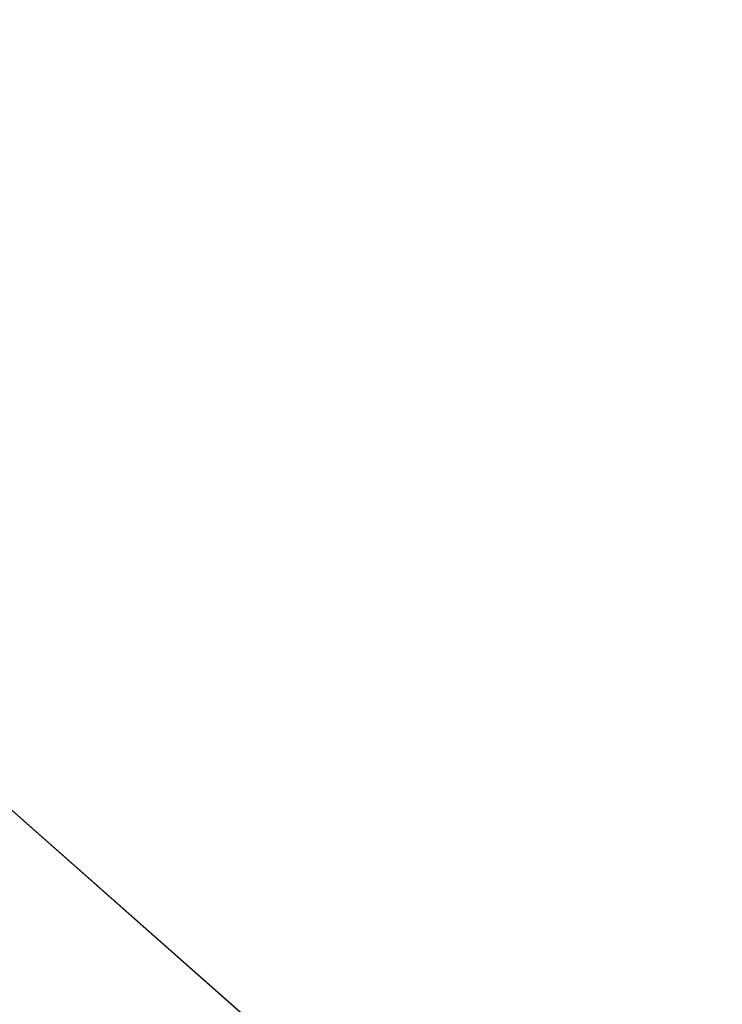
# Model space of a CAD drawing. Header units: millimetres. Extents: x 162876 to 168130, y 402614 to 405602.
# Tile 865 of 1056: x 165500.645 to 165501.38, y 403945.184 to 403946.213. Entities that reach past the tile are written whole.
import ezdxf
from ezdxf import colors
from ezdxf.entities.mleader import LeaderData, LeaderLine
from ezdxf.math import Vec2, Vec3

# ---------------------------------------------------------------- set-up
doc = ezdxf.new("R2010")
doc.units = ezdxf.units.MM
doc.layers.add('X-CA190022.004-UO-KAD_Percelen$0$B-WE-KG-GRENS_PERCEEL-GV', color=150, linetype='Continuous', lineweight=9)
doc.layers.add('X-CA190022.004-UO-OPB_Opbreek_v0.1$0$X-XX-AL-T25- LEADER ASFALT', color=7, linetype='Continuous', lineweight=25)
doc.styles.add('X-CA190022.004-UO-OPB_Opbreek_v0.1$0$NLCS-ISO-M200-T25', font='NLCS-ISO.ttf', dxfattribs={"height": 0.5})

msp = doc.modelspace()

# ---------------------------------------------------------------- leaders
at = {"layer": 'X-CA190022.004-UO-OPB_Opbreek_v0.1$0$X-XX-AL-T25- LEADER ASFALT'}
ml = msp.add_multileader_mtext('Standard', dxfattribs=at)
ml.set_content('\\A1;Wegvak 2.16; Fietspad Geerbosch\\PTotaal teervrij:\\PFrezen asfalt 25mm:  273.0m{\\H0.7x;\\S2^ ;\\H1.42857x; }', color=256, style='X-CA190022.004-UO-OPB_Opbreek_v0.1$0$NLCS-ISO-M200-T25')
ml.set_leader_properties(color=256, linetype='ByLayer', lineweight=-1)
ml.build(insert=Vec2(0, 0))
ml.multileader.update_dxf_attribs({"text_left_attachment_type": 5, "text_right_attachment_type": 5, "dogleg_length": 0.5, "arrow_head_size": 0.5})
ctx = ml.context
ctx.base_point, ctx.char_height, ctx.arrow_head_size, ctx.landing_gap_size, ctx.plane_origin, ctx.plane_x_axis, ctx.plane_y_axis = Vec3(165519.4827, 403953.6704), 0.5, 0.5, 0.18, Vec3(165445.8271, 403966.774), Vec3(0.692899, 0.721035), Vec3(-0.721035, 0.692899)
ctx.left_attachment, ctx.right_attachment = 5, 5
notes = []
notes.append((ctx, [(0, (1, 1, 0), (165519.1363, 403953.3099), (0.692899, 0.721035), 0.5, [(1, [(165496.5463, 403920.1721), (165523.5587, 403949.4352)], 0, [])])]))
ctx.mtext.insert, ctx.mtext.text_direction, ctx.mtext.rotation, ctx.mtext.width, ctx.mtext.flow_direction = Vec3(165517.9731, 403955.3708), Vec3(0.692899, 0.721035), 0.805295, 10.216208, 5
ctx.mtext.has_bg_fill, ctx.mtext.bg_color, ctx.mtext.bg_scale_factor, ctx.mtext.bg_transparency, ctx.mtext.use_window_bg_color = 1, -1027028792, 1.5, 0, 1
for ctx, leaders in notes:
    for number, flags, end, landing, length, lines in leaders:
        leader = LeaderData()
        leader.index, (leader.has_last_leader_line, leader.has_dogleg_vector, leader.attachment_direction) = number, flags
        leader.last_leader_point, leader.dogleg_vector, leader.dogleg_length = Vec3(end), Vec3(landing), length
        for number, points, colour, breaks in lines:
            line = LeaderLine()
            line.index, line.vertices, line.color, line.breaks = number, Vec3.list(points), colors.encode_raw_color(colour), breaks
            leader.lines.append(line)
        ctx.leaders.append(leader)

# ---------------------------------------------------------------- next in the draw order: linework, layer by layer
at = {"layer": 'X-CA190022.004-UO-KAD_Percelen$0$B-WE-KG-GRENS_PERCEEL-GV', "flags": 128}
msp.add_lwpolyline([(165465.94, 403977.9), (165485.47, 403959.11), (165489.71, 403955.04), (165500.126, 403945.838), (165504.3, 403942.15), (165507.8, 403939), (165513.006, 403935.006), (165525.447, 403925.461), (165529.8, 403922.245), (165546.98, 403918.48), (165534.04, 403930.46), (165523.606, 403940.115), (165516.49, 403946.7), (165508.07, 403954.49), (165478.67, 403980.52)], dxfattribs=at)
msp.add_lwpolyline([(165494.566, 403939.736), (165497.079, 403937.449), (165504.3, 403942.15), (165500.126, 403945.838)], close=True, dxfattribs=at)

doc.saveas('drawing.dxf')
